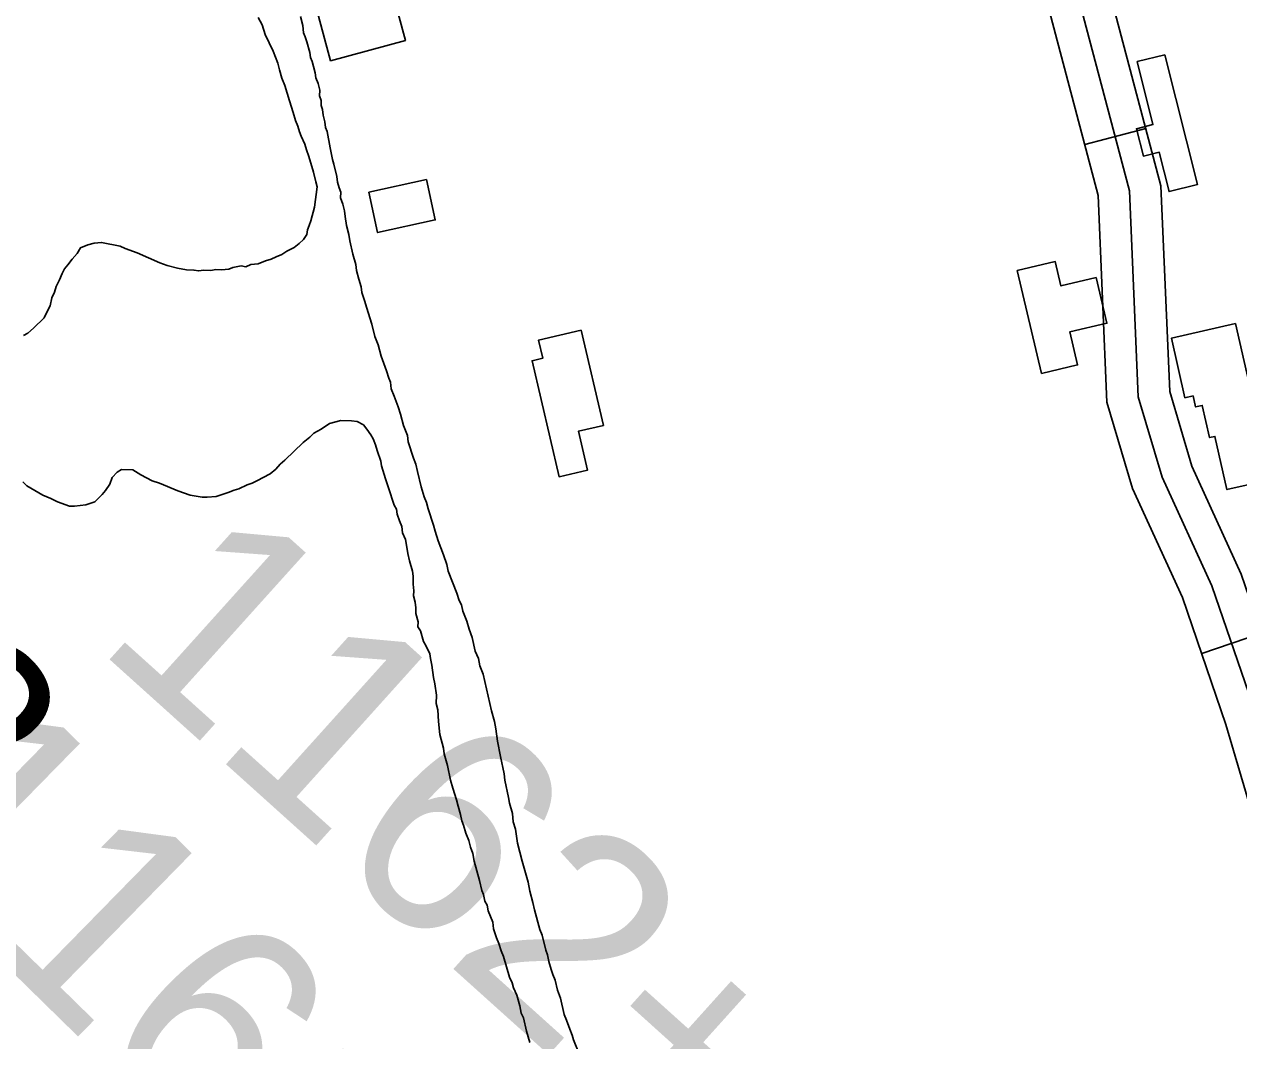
# Model space of a CAD drawing. Extents: x 3424494 to 3462436, y 522220 to 547718.
# Drawn here: x 3453473 to 3454050, y 544612 to 545095 of the extents above; entities that cross this region are included whole.
import ezdxf

# ---------------------------------------------------------------- set-up
doc = ezdxf.new("R2010")
doc.units = 0
for name, color, linetype in [('V-BLDG-OTLN', 7, 'Continuous'), ('V-RIVR-RANG-IDEN', 7, 'Continuous'), ('V-ROAD-CNTR', 7, 'Continuous'), ('V-SITE-VEGE', 7, 'Continuous'), ('V-SURV-IDEN', 7, 'Continuous')]:
    doc.layers.add(name, color=color, linetype=linetype)

msp = doc.modelspace()

# ---------------------------------------------------------------- linework, layer by layer
at = {"layer": 'V-BLDG-OTLN'}
for points in [[(3453602.16, 545147.99), (3453635.2, 545156.94), (3453654.03, 545087.41), (3453618.5, 545077.79), (3453608.75, 545113.77), (3453633.64, 545120.52), (3453631.87, 545127.04), (3453609.48, 545120.98)], [(3454014.63, 545080.67), (3454030.03, 545019.02), (3454016.59, 545015.66), (3454011.91, 545034.38), (3454004.38, 545032.5), (3454001.13, 545045.5), (3454008.94, 545047.45), (3454001.46, 545077.38)], [(3453636.66, 545015.37), (3453663.99, 545021.33), (3453668.17, 545002.19), (3453640.84, 544996.22)], [(3453956.01, 544929.33), (3453944.48, 544978.17), (3453962.54, 544982.44), (3453965.27, 544970.88), (3453981.95, 544974.82), (3453987.06, 544953.18), (3453969.47, 544949.02), (3453973.16, 544933.38)], [(3453737.48, 544949.89), (3453748.04, 544904.66), (3453736.18, 544901.88), (3453740.48, 544883.43), (3453726.99, 544880.28), (3453714.13, 544935.35), (3453719.23, 544936.54), (3453717.22, 544945.16)], [(3454048.19, 544952.95), (3454059.67, 544902.4), (3454057.11, 544901.82), (3454062.44, 544878.37), (3454044.06, 544874.2), (3454038.34, 544899.39), (3454035.81, 544898.82), (3454032.33, 544914.12), (3454029.21, 544913.41), (3454028.01, 544918.67), (3454024.14, 544917.79), (3454017.73, 544946.03)]]:
    msp.add_lwpolyline(points, close=True, dxfattribs=at)
at = {"layer": 'V-ROAD-CNTR'}
for p, q in [((3453976.54, 545037.96), (3454005.54, 545045.64)), ((3454032.09, 544796.29), (3454060.48, 544805.99))]:
    msp.add_line(p, q, dxfattribs=at)
for points in [[(3454243.38, 544027.96), (3454190.47, 544212.89), (3454156.05, 544350.92), (3454113.16, 544545.25), (3454096.73, 544643.46), (3454092.78, 544701.85), (3454072.2, 544771.7), (3454050.88, 544834.07), (3454027.36, 544885.3), (3454016.88, 544920.71), (3454012.76, 545018.36), (3453957.6, 545226.78), (3453885.45, 545506.17), (3453893.26, 545557.15), (3453857.78, 545684.49), (3453815.43, 545835.7)], [(3453800.98, 545831.66), (3453843.33, 545680.46), (3453877.94, 545556.23), (3453870.16, 545505.4), (3453943.08, 545222.99), (3453997.84, 545016.1), (3454001.97, 544918.23), (3454013.28, 544880.02), (3454036.93, 544828.5), (3454057.91, 544767.15), (3454077.93, 544699.19), (3454081.82, 544641.71), (3454098.43, 544542.39), (3454141.45, 544347.49), (3454175.97, 544209.01), (3454228.96, 544023.83)], [(3454214.54, 544019.71), (3454161.48, 544205.13), (3454126.84, 544344.06), (3454083.7, 544539.53), (3454066.9, 544639.96), (3454063.07, 544696.53), (3454043.61, 544762.6), (3454022.98, 544822.93), (3453999.2, 544874.74), (3453987.06, 544915.75), (3453982.92, 545013.84), (3453928.57, 545219.19), (3453854.87, 545504.63), (3453862.63, 545555.31), (3453828.88, 545676.42), (3453786.54, 545827.61)]]:
    msp.add_lwpolyline(points, dxfattribs=at)
at = {"layer": 'V-SITE-VEGE'}
for points in [[(3453598.94, 545058.72), (3453596.75, 545066.1), (3453595.27, 545069.6), (3453594.18, 545073.48), (3453593.46, 545076.58), (3453591.24, 545082.41), (3453587.51, 545090.19), (3453586.04, 545094.85), (3453584.17, 545098.36)], [(3453604.25, 545098.79), (3453605.34, 545094.52), (3453605.67, 545091.05), (3453606.41, 545089.1), (3453607.14, 545086.77), (3453608.6, 545081.73), (3453608.95, 545079.41), (3453609.69, 545077.46), (3453610.42, 545075.13), (3453611.14, 545072.03), (3453611.49, 545069.71), (3453612.6, 545066.99), (3453613.32, 545063.89), (3453613.27, 545061.19), (3453614, 545058.86), (3453613.97, 545056.54), (3453614.71, 545054.6), (3453615.05, 545051.89), (3453615.77, 545048.79), (3453616.11, 545046.08), (3453616.85, 545044.14), (3453618.26, 545036.39), (3453618.98, 545033.29), (3453619.33, 545030.97), (3453620.06, 545028.64), (3453621.5, 545022.82), (3453621.85, 545020.12), (3453622.57, 545017.4), (3453623.31, 545015.46), (3453623.26, 545012.76), (3453624.37, 545009.65), (3453625.09, 545006.55), (3453625.43, 545003.84), (3453626.13, 544999.58), (3453627.22, 544995.32), (3453627.56, 544992.22)], [(3453472.75, 544947.34), (3453474.69, 544948.46), (3453477.44, 544950.74), (3453482.54, 544955.67), (3453483.74, 544958.35), (3453485.34, 544961.41), (3453486.18, 544965.26), (3453487.38, 544967.94), (3453488.2, 544970.63), (3453489.79, 544973.69), (3453491, 544976.76), (3453492.2, 544979.06), (3453493.78, 544980.96), (3453495.75, 544983.63), (3453498.11, 544986.29), (3453499.7, 544988.97), (3453503.2, 544990.45), (3453506.3, 544991.18), (3453509.78, 544991.5), (3453518.63, 544989.81), (3453520.93, 544988.61), (3453526.69, 544986.58), (3453537.42, 544981.77), (3453540.87, 544980.56), (3453545.87, 544979.31), (3453550.1, 544978.47), (3453553.58, 544978.41), (3453555.89, 544977.98), (3453558.21, 544978.33), (3453561.68, 544978.27), (3453564.01, 544978.62), (3453566.71, 544978.57), (3453570.19, 544978.9), (3453572.13, 544979.64), (3453576, 544980.35), (3453578.31, 544979.92), (3453580.65, 544981.04), (3453584.13, 544981.37), (3453587.63, 544982.85), (3453590.34, 544983.58), (3453592.68, 544984.7), (3453595.4, 544985.81), (3453597.74, 544987.32), (3453601.25, 544989.19), (3453603.6, 544991.08), (3453605.56, 544992.98), (3453607.14, 544995.27), (3453607.57, 544997.58), (3453608.37, 544999.49), (3453609.18, 545001.8), (3453610.84, 545008.33), (3453612.16, 545017.96), (3453611.43, 545020.29), (3453610.35, 545024.94), (3453608.15, 545032.32), (3453607.05, 545035.42), (3453606.32, 545038.14), (3453604.46, 545042.03), (3453603.72, 545043.97), (3453602.99, 545046.69), (3453601.88, 545049.41), (3453600.78, 545053.29), (3453598.94, 545058.72)], [(3453627.56, 544992.22), (3453629, 544986.02), (3453630.45, 544980.97), (3453630.79, 544978.27), (3453631.88, 544974), (3453632.98, 544970.51), (3453633.32, 544967.8), (3453634.79, 544963.53), (3453635.52, 544960.81), (3453638.08, 544952.66), (3453639.53, 544946.85), (3453641.01, 544942.96), (3453642.46, 544937.53), (3453645.05, 544930.54), (3453646.15, 544927.04), (3453646.89, 544925.1), (3453647.22, 544922.01), (3453648.71, 544918.51), (3453650.55, 544913.46), (3453651.65, 544909.96), (3453653.1, 544904.53), (3453654.96, 544899.87), (3453655.29, 544896.77), (3453657.86, 544889.01), (3453658.97, 544886.29), (3453659.69, 544882.8), (3453661.49, 544875.44), (3453662.96, 544870.78), (3453664.07, 544868.05), (3453664.79, 544864.95), (3453667.36, 544857.19), (3453668.09, 544854.47), (3453669.56, 544849.82), (3453672.15, 544843.21), (3453673.61, 544838.55), (3453674.33, 544835.45), (3453678.4, 544824.96), (3453679.5, 544821.46), (3453680.63, 544819.51), (3453681.35, 544816.41), (3453683.2, 544811.75), (3453684.29, 544807.87), (3453685.77, 544803.98), (3453687.21, 544797.4), (3453688.69, 544793.9), (3453689.41, 544790.41), (3453690.88, 544786.52), (3453694.12, 544772.57), (3453694.83, 544769.08), (3453696.29, 544764.04), (3453697.01, 544760.55), (3453697.68, 544754.75), (3453699.1, 544747.39), (3453700.9, 544739.25), (3453701.23, 544736.16), (3453703.02, 544728.02), (3453703.37, 544725.31), (3453704.82, 544720.27), (3453705.15, 544716.4), (3453706.24, 544712.91), (3453707.29, 544706.32), (3453709.46, 544697.79), (3453712.38, 544687.7), (3453713.08, 544683.45), (3453714.54, 544678.02), (3453715.25, 544674.53), (3453717.8, 544665.22), (3453718.91, 544662.5), (3453720.72, 544655.52), (3453721.45, 544653.19), (3453722.18, 544650.09), (3453723.27, 544646.21), (3453724, 544643.88), (3453725.11, 544641.16), (3453726.19, 544636.51), (3453727.67, 544632.62), (3453729.47, 544624.87), (3453730.58, 544622.15), (3453732.06, 544617.88), (3453733.17, 544615.16), (3453733.9, 544612.83), (3453736.49, 544606.22)], [(3453689.23, 544688.48), (3453686.69, 544697.79), (3453685.97, 544701.28), (3453684.87, 544704.39), (3453684.15, 544707.49), (3453682.66, 544710.99), (3453681.57, 544714.87), (3453680.83, 544716.81), (3453680.11, 544719.91), (3453679.02, 544723.79), (3453678.29, 544726.89), (3453676.46, 544732.33), (3453675.36, 544736.21), (3453673.94, 544743.18), (3453672.48, 544748.61), (3453672.14, 544751.32), (3453670.32, 544757.91), (3453669.66, 544764.1), (3453669.36, 544769.51), (3453668.64, 544772.61), (3453668.71, 544776.47), (3453668.03, 544781.89), (3453667.31, 544784.99), (3453666.63, 544790.79), (3453665.91, 544793.89), (3453665.56, 544796.22), (3453663.7, 544800.11), (3453662.57, 544802.06), (3453661.11, 544807.1), (3453659.99, 544809.05), (3453660.03, 544811.37), (3453658.93, 544815.25), (3453658.98, 544817.95), (3453658.64, 544820.66), (3453657.92, 544823.76), (3453657.96, 544826.07), (3453657.63, 544829.17), (3453657.69, 544833.03), (3453657.34, 544835.35), (3453655.89, 544840.39), (3453655.17, 544843.88), (3453654.46, 544847.75), (3453654.12, 544850.46), (3453652.63, 544853.58), (3453652.3, 544856.67), (3453651.19, 544859.39), (3453650.08, 544862.5), (3453649.73, 544864.82), (3453648.61, 544866.77), (3453646.04, 544874.92), (3453644.57, 544879.19), (3453642.74, 544885.4), (3453642.4, 544887.72), (3453640.55, 544892.78), (3453639.83, 544895.49), (3453638.71, 544898.21), (3453637.59, 544900.16), (3453635.7, 544902.9), (3453634.19, 544904.85), (3453631.13, 544906.45), (3453628.43, 544906.88), (3453623.41, 544906.96), (3453617.98, 544905.51), (3453614.08, 544902.87), (3453610.57, 544901), (3453608.61, 544899.11), (3453605.48, 544896.46), (3453596.84, 544888.11), (3453594.49, 544886.22), (3453592.53, 544883.93), (3453589.78, 544881.66), (3453583.55, 544878.29), (3453581.21, 544877.17), (3453578.89, 544876.44), (3453574.99, 544874.57), (3453572.67, 544873.84), (3453569.94, 544872.73), (3453564.12, 544870.9), (3453559.87, 544870.58), (3453557.55, 544870.62), (3453551.78, 544871.49), (3453546.02, 544873.52), (3453537.2, 544877.14), (3453533.75, 544878.36), (3453528.39, 544881.15), (3453524.56, 544883.53), (3453519.16, 544883.62), (3453517.21, 544882.5), (3453514.85, 544879.83), (3453513.64, 544876.77), (3453511.66, 544873.71), (3453510.08, 544871.81), (3453506.55, 544868.39), (3453504.61, 544867.65), (3453502.28, 544866.92), (3453496.86, 544866.24), (3453494.55, 544866.28), (3453488.79, 544868.31), (3453485.73, 544869.9), (3453481.89, 544871.51), (3453474.24, 544875.89)], [(3453474.24, 544875.89), (3453472.35, 544877.85)], [(3453713.03, 544611.63), (3453711.58, 544617.06), (3453710.14, 544623.27), (3453709.02, 544625.6), (3453708.31, 544629.09), (3453706.85, 544634.13), (3453705.36, 544637.63), (3453704.63, 544639.96), (3453703.52, 544642.68), (3453700.59, 544652.38), (3453699.48, 544655.1), (3453698.38, 544658.6), (3453697.27, 544661.32), (3453695.79, 544665.59), (3453695.46, 544668.69), (3453693.24, 544674.13), (3453692.9, 544676.84), (3453691.77, 544678.79), (3453691.05, 544681.89), (3453690.31, 544683.83), (3453689.23, 544688.48)]]:
    msp.add_lwpolyline(points, dxfattribs=at)

# ---------------------------------------------------------------- texts
at = {"layer": 'V-RIVR-RANG-IDEN'}
msp.add_text('R-154.2', height=83, rotation=312.94098, dxfattribs=at).set_placement((3453167.74, 545001.67))
at = {"layer": 'V-SURV-IDEN'}
for s, rotation, p in [('1162+11.7', 318.00386, (3453506, 544800.32)), ('1161+11.4', 315.59428, (3453397.01, 544713.95))]:
    msp.add_text(s, height=100, rotation=rotation, dxfattribs=at).set_placement(p)

doc.saveas('drawing.dxf')
